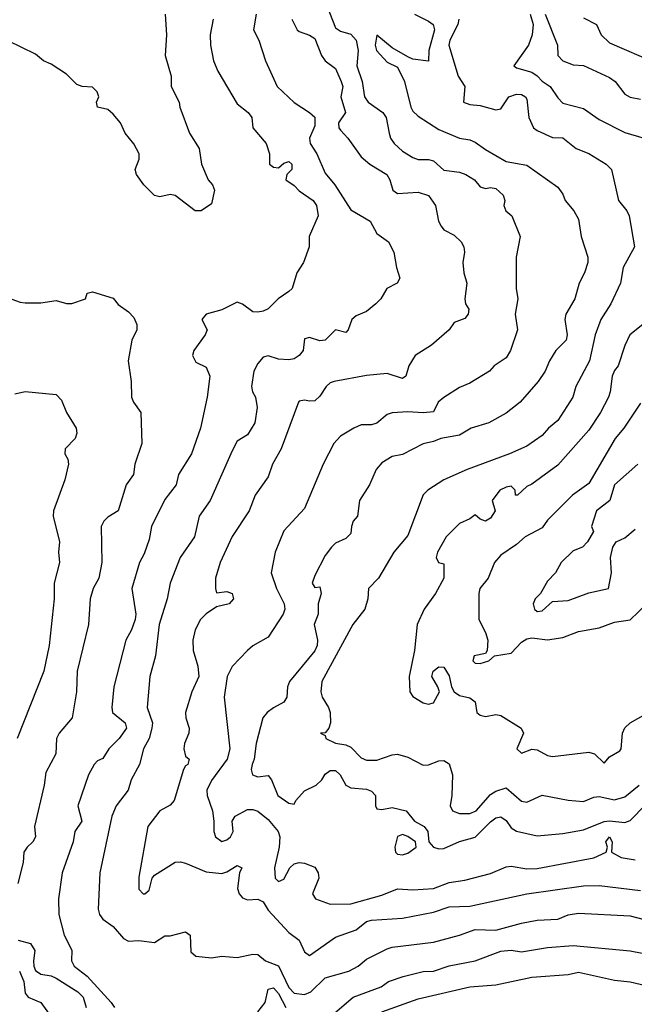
# Model space of a CAD drawing. Header units: metres. Extents: x -46681 to -43747, y -240911 to -237677.
# Tile 585 of 656: x -45917 to -45857, y -238854 to -238759. Entities that reach past the tile are written whole.
import ezdxf

# ---------------------------------------------------------------- set-up
doc = ezdxf.new("R2010")
doc.units = ezdxf.units.M
doc.layers.add('CONTOUR_INDEX', color=1, linetype='Continuous')
doc.layers.add('CONTOUR_INTER', color=3, linetype='Continuous')

msp = doc.modelspace()

# ---------------------------------------------------------------- linework, layer by layer
at = {"layer": 'CONTOUR_INDEX'}
for points, elevation in [([(-45902.573, -238758.52), (-45902.447, -238760.52), (-45902.577, -238762.52), (-45901.998, -238764.52), (-45901.98, -238765.52), (-45901.218, -238767.02), (-45901.138, -238767.52), (-45900.221, -238770.02), (-45899.281, -238771.52), (-45899.054, -238773.02), (-45898.393, -238774.52), (-45897.983, -238775.02), (-45897.782, -238775.52), (-45898.095, -238776.864), (-45899.095, -238777.516), (-45899.67, -238777.52), (-45901.595, -238776.049), (-45902.095, -238775.96), (-45903.095, -238776.164), (-45903.595, -238776.049), (-45904.616, -238775.02), (-45905.323, -238774.02), (-45905.453, -238773.52), (-45905.081, -238772.52), (-45905.093, -238772.02), (-45905.595, -238771.043), (-45906.42, -238770.02), (-45906.868, -238769.02), (-45907.595, -238768.193), (-45908.095, -238767.729), (-45909.11, -238767.52), (-45909.189, -238767.02), (-45908.975, -238766.52), (-45909.138, -238766.02), (-45909.595, -238765.582), (-45910.595, -238765.505), (-45911.095, -238765.327), (-45912.095, -238764.323), (-45913.595, -238763.355), (-45914.337, -238763.02), (-45915.095, -238762.397), (-45919.095, -238760.447)], 115), ([(-45878.455, -238758.52), (-45877.095, -238759.186), (-45876.629, -238759.52), (-45876.506, -238760.02), (-45877.06, -238762.02), (-45877.095, -238763.071), (-45878.595, -238762.871), (-45879.095, -238762.66), (-45880.595, -238761.787), (-45882.095, -238760.54), (-45882.251, -238761.52), (-45882.133, -238762.02), (-45881.095, -238763.164), (-45880.095, -238763.652), (-45879.426, -238765.02), (-45878.798, -238767.52), (-45878.595, -238767.897), (-45878.095, -238768.364), (-45876.095, -238769.679), (-45874.095, -238770.495), (-45873.095, -238770.666), (-45872.595, -238770.881), (-45871.595, -238771.613), (-45869.595, -238772.748), (-45867.595, -238773.111), (-45864.595, -238775.246), (-45864.095, -238775.929), (-45863.867, -238776.52), (-45863.04, -238777.52), (-45862.595, -238778.338), (-45862.335, -238780.02), (-45861.668, -238782.02), (-45861.684, -238782.52), (-45862.013, -238783.52), (-45862.524, -238784.52), (-45862.953, -238786.02), (-45863.812, -238787.52), (-45863.905, -238788.02), (-45863.688, -238789.52), (-45863.79, -238790.02), (-45864.786, -238791.02), (-45865.402, -238792.02), (-45865.795, -238793.02), (-45866.478, -238794.02), (-45868.231, -238796.02), (-45869.595, -238797.097), (-45871.264, -238798.02), (-45872.962, -238798.52), (-45874.095, -238799.192), (-45875.91, -238799.52), (-45876.595, -238799.83), (-45877.595, -238800.06), (-45879.595, -238801.072), (-45880.595, -238801.274), (-45881.595, -238801.866), (-45882.146, -238802.52), (-45882.789, -238804.02), (-45883.757, -238805.52), (-45883.952, -238807.02), (-45884.372, -238807.52), (-45884.556, -238808.02), (-45884.595, -238808.722), (-45885.095, -238809.194), (-45886.095, -238809.645), (-45886.486, -238810.02), (-45887.095, -238810.825), (-45888.095, -238812.763), (-45888.33, -238813.52), (-45888.095, -238813.941), (-45887.595, -238813.863), (-45887.474, -238814.52), (-45887.759, -238815.52), (-45887.762, -238816.52), (-45888.158, -238817.52), (-45887.819, -238819.02), (-45887.87, -238819.52), (-45888.095, -238820.04), (-45890.545, -238823.02), (-45890.733, -238823.52), (-45890.807, -238824.52), (-45891.07, -238825.02), (-45892.095, -238825.562), (-45892.703, -238826.02), (-45893.102, -238826.52), (-45893.759, -238829.02), (-45893.941, -238830.52), (-45894.154, -238831.02), (-45894.234, -238831.52), (-45894.112, -238832.02), (-45893.595, -238832.237), (-45892.595, -238832.09), (-45892.271, -238832.52), (-45891.668, -238834.02), (-45890.595, -238834.779), (-45890.095, -238834.874), (-45889.937, -238834.52), (-45889.095, -238833.589), (-45887.953, -238833.02), (-45887.418, -238832.52), (-45887.095, -238831.968), (-45886.595, -238831.623), (-45886.095, -238831.606), (-45885.622, -238832.02), (-45885.082, -238833.02), (-45884.595, -238833.277), (-45883.095, -238833.412), (-45882.595, -238833.597), (-45882.222, -238834.02), (-45882.212, -238835.02), (-45882.095, -238835.333), (-45881.595, -238835.373), (-45880.595, -238835.204), (-45879.252, -238835.52), (-45878.453, -238836.52), (-45877.5, -238837.02), (-45877.165, -238837.52), (-45877.059, -238838.52), (-45876.602, -238839.02), (-45876.095, -238839.196), (-45875.595, -238839.165), (-45874.095, -238838.481), (-45872.595, -238838.059), (-45871.095, -238836.564), (-45870.595, -238836.188), (-45870.095, -238836.083), (-45869.595, -238836.453), (-45869.095, -238837.143), (-45868.595, -238837.473), (-45866.595, -238837.918), (-45864.095, -238837.695), (-45862.095, -238837.336), (-45860.095, -238836.531), (-45859.595, -238836.479), (-45858.095, -238836.645), (-45857.595, -238836.443), (-45856.095, -238834.922)], 110), ([(-45918.095, -238785.795), (-45916.595, -238786.355), (-45916.095, -238786.412), (-45914.595, -238786.43), (-45913.095, -238786.183), (-45912.095, -238786.488), (-45911.595, -238786.496), (-45910.253, -238786.02), (-45910.095, -238785.496), (-45909.595, -238785.356), (-45907.595, -238785.981), (-45907.095, -238786.573), (-45906.095, -238787.295), (-45905.595, -238787.83), (-45905.293, -238788.52), (-45905.289, -238789.02), (-45905.785, -238790.02), (-45906.144, -238792.02), (-45905.857, -238794.02), (-45905.816, -238795.52), (-45905.635, -238796.02), (-45904.933, -238797.02), (-45904.827, -238800.02), (-45905.504, -238802.02), (-45905.629, -238803.02), (-45906.35, -238804.02), (-45907.125, -238806.52), (-45908.095, -238807.127), (-45908.509, -238807.52), (-45908.743, -238808.02), (-45908.683, -238811.52), (-45908.991, -238813.02), (-45909.532, -238814.02), (-45909.809, -238815.02), (-45909.969, -238817.52), (-45911.082, -238822.02), (-45911.128, -238824.02), (-45911.551, -238826.52), (-45912.821, -238828.02), (-45913.066, -238828.52), (-45913.135, -238830.02), (-45914.095, -238831.802), (-45914.255, -238833.02), (-45915.202, -238837.02), (-45915.12, -238838.02), (-45915.36, -238838.52), (-45915.916, -238839.02), (-45916.233, -238839.52), (-45916.31, -238840.52), (-45916.802, -238842.52)], 115), ([(-45880.095, -238838.003), (-45880.361, -238839.02), (-45880.298, -238839.52), (-45880.095, -238839.696), (-45879.595, -238839.755), (-45879.095, -238839.604), (-45878.274, -238839.02), (-45878.349, -238838.52), (-45879.095, -238838.002), (-45879.595, -238837.802), (-45880.095, -238838.003)], 110), ([(-45916.776, -238848.02), (-45915.595, -238848.325), (-45915.154, -238849.02), (-45915.296, -238850.02), (-45915.278, -238850.52), (-45915.095, -238850.931), (-45914.595, -238851.289), (-45913.595, -238851.45), (-45913.095, -238851.678), (-45911.018, -238853.02), (-45910.503, -238853.52), (-45910.193, -238854.52)], 115), ([(-45881.595, -238854.949), (-45878.095, -238853.68), (-45873.095, -238852.506), (-45870.595, -238852.327), (-45867.095, -238851.58), (-45863.595, -238851.316), (-45862.595, -238851.106), (-45859.095, -238851.863), (-45857.595, -238852.025), (-45853.595, -238852.988)], 115)]:
    msp.add_lwpolyline(points, dxfattribs=dict(at, elevation=elevation))
at = {"layer": 'CONTOUR_INTER'}
for points, elevation in [([(-45887.181, -238757.02), (-45886.095, -238759.835), (-45885.595, -238760.165), (-45884.595, -238760.459), (-45884.09, -238761.02), (-45883.893, -238762.02), (-45884.022, -238763.52), (-45883.515, -238765.02), (-45883.293, -238766.52), (-45882.925, -238767.02), (-45881.498, -238768.02), (-45881.179, -238768.52), (-45880.906, -238770.02), (-45880.756, -238770.52), (-45880.427, -238771.02), (-45879.595, -238771.746), (-45878.595, -238772.387), (-45878.095, -238772.582), (-45877.095, -238772.572), (-45876.595, -238772.708), (-45875.595, -238773.589), (-45874.095, -238773.788), (-45873.494, -238774.02), (-45872.648, -238774.52), (-45872.095, -238775.195), (-45871.595, -238775.373), (-45871.095, -238775.274), (-45870.595, -238775.381), (-45869.878, -238776.02), (-45869.695, -238776.52), (-45869.796, -238777.02), (-45869.599, -238777.52), (-45869.026, -238778.02), (-45868.235, -238780.02), (-45868.621, -238782.02), (-45868.621, -238785.02), (-45868.459, -238786.02), (-45868.722, -238787.52), (-45868.494, -238789.02), (-45869.155, -238791.02), (-45869.595, -238791.72), (-45870.729, -238792.52), (-45871.195, -238793.02), (-45873.095, -238794.168), (-45874.095, -238794.587), (-45875.595, -238795.57), (-45876.152, -238796.02), (-45876.595, -238796.951), (-45877.595, -238797.052), (-45879.095, -238796.961), (-45880.595, -238797.064), (-45881.095, -238797.219), (-45882.095, -238798.046), (-45882.595, -238798.203), (-45883.595, -238798.197), (-45884.308, -238798.52), (-45885.595, -238799.306), (-45886.253, -238800.02), (-45887.277, -238802.02), (-45889.095, -238806.301), (-45891.095, -238808.451), (-45891.928, -238810.52), (-45892.297, -238812.52), (-45891.8, -238814.02), (-45891.044, -238815.52), (-45890.996, -238816.02), (-45891.163, -238816.52), (-45892.595, -238818.714), (-45894.095, -238819.581), (-45894.594, -238820.02), (-45896.095, -238821.552), (-45896.559, -238822.52), (-45896.846, -238824.52), (-45896.301, -238829.52), (-45896.56, -238830.52), (-45898.095, -238832.583), (-45898.523, -238833.52), (-45898.504, -238834.02), (-45897.999, -238835.52), (-45897.846, -238836.52), (-45897.861, -238837.52), (-45897.691, -238838.02), (-45897.095, -238838.469), (-45896.595, -238838.315), (-45896.234, -238838.02), (-45895.986, -238837.52), (-45896.089, -238836.52), (-45895.778, -238836.02), (-45894.595, -238835.375), (-45894.095, -238835.369), (-45893.595, -238835.544), (-45892.595, -238836.342), (-45891.633, -238837.52), (-45891.457, -238838.02), (-45891.545, -238839.02), (-45892.003, -238841.02), (-45891.927, -238842.02), (-45891.595, -238842.341), (-45891.095, -238842.104), (-45890.517, -238841.02), (-45890.095, -238840.624), (-45889.595, -238840.502), (-45889.095, -238840.559), (-45888.095, -238840.949), (-45887.763, -238841.52), (-45887.704, -238842.02), (-45888.319, -238843.52), (-45888.012, -238844.02), (-45886.595, -238844.536), (-45884.595, -238844.492), (-45881.595, -238843.678), (-45880.095, -238843.041), (-45878.595, -238843.158), (-45876.595, -238843.009), (-45875.095, -238842.43), (-45873.595, -238842.208), (-45871.095, -238841.58), (-45869.595, -238840.934), (-45869.095, -238840.857), (-45867.595, -238841.112), (-45866.595, -238841.081), (-45861.095, -238840.059), (-45859.92, -238839.52), (-45859.78, -238839.02), (-45859.938, -238838.52), (-45859.595, -238838.024), (-45859.323, -238838.52), (-45859.402, -238839.52), (-45858.47, -238840.02), (-45857.095, -238840.241)], 111), ([(-45893.775, -238758.52), (-45894.012, -238760.02), (-45893.495, -238761.02), (-45892.847, -238763.02), (-45891.724, -238765.52), (-45890.095, -238767.048), (-45888.59, -238768.02), (-45888.095, -238768.473), (-45888.095, -238769.299), (-45888.607, -238770.52), (-45888.541, -238771.02), (-45887.885, -238772.02), (-45887.095, -238773.902), (-45886.166, -238775.02), (-45884.595, -238777.427), (-45882.723, -238778.52), (-45882.095, -238779.705), (-45880.976, -238780.52), (-45880.457, -238781.52), (-45880.193, -238783.02), (-45879.874, -238784.02), (-45880.132, -238784.52), (-45881.139, -238785.02), (-45881.707, -238786.02), (-45882.188, -238786.52), (-45883.095, -238787.247), (-45884.095, -238787.663), (-45884.514, -238788.02), (-45884.87, -238789.02), (-45885.095, -238789.289), (-45886.095, -238789.018), (-45887.095, -238790.013), (-45887.595, -238790.103), (-45888.595, -238789.764), (-45889.095, -238789.909), (-45889.219, -238791.02), (-45889.606, -238791.52), (-45890.095, -238791.822), (-45890.595, -238791.94), (-45891.595, -238791.878), (-45892.595, -238791.551), (-45893.095, -238791.679), (-45893.595, -238792.279), (-45893.981, -238793.02), (-45894.211, -238794.52), (-45894.114, -238795.02), (-45893.838, -238795.52), (-45893.651, -238796.52), (-45893.888, -238798.02), (-45894.595, -238799.186), (-45895.595, -238799.787), (-45896.095, -238800.729), (-45898.205, -238805.52), (-45899.273, -238807.02), (-45899.713, -238809.02), (-45901.122, -238811.02), (-45902.07, -238813.52), (-45902.361, -238815.02), (-45903.142, -238817.52), (-45903.507, -238820.52), (-45904.042, -238822.52), (-45904.301, -238825.52), (-45903.782, -238827.02), (-45903.869, -238827.52), (-45904.118, -238828.52), (-45904.653, -238829.52), (-45905.051, -238831.02), (-45905.861, -238832.52), (-45906.15, -238833.52), (-45907.306, -238835.02), (-45907.724, -238836.02), (-45908.878, -238841.52), (-45909.049, -238845.02), (-45908.908, -238845.52), (-45908.595, -238845.998), (-45907.595, -238846.701), (-45906.595, -238847.867), (-45906.095, -238848.112), (-45905.095, -238848.058), (-45903.595, -238848.248), (-45902.595, -238847.608), (-45902.095, -238847.596), (-45900.595, -238847.198), (-45900.136, -238847.52), (-45900.095, -238849.127), (-45899.595, -238849.553), (-45898.095, -238849.72), (-45897.095, -238849.558), (-45895.595, -238849.691), (-45894.095, -238849.358), (-45893.595, -238849.408), (-45892.851, -238850.02), (-45891.595, -238850.478), (-45890.595, -238852.585), (-45890.095, -238853.122), (-45889.095, -238853.272), (-45888.486, -238853.02), (-45887.095, -238851.647), (-45884.801, -238851.02), (-45883.912, -238850.52), (-45883.095, -238849.854), (-45881.095, -238848.848), (-45880.595, -238848.68), (-45876.595, -238848.221), (-45874.095, -238847.542), (-45872.595, -238846.976), (-45870.595, -238847.044), (-45868.095, -238846.361), (-45866.595, -238846.09), (-45864.595, -238845.995), (-45863.595, -238845.557), (-45862.595, -238845.403), (-45857.595, -238845.663), (-45856.234, -238846.02)], 113), ([(-45867.251, -238758.52), (-45866.964, -238759.52), (-45867.08, -238760.52), (-45867.407, -238761.52), (-45868.826, -238763.52), (-45868.595, -238763.719), (-45867.095, -238764.131), (-45866.595, -238764.476), (-45866.095, -238765.012), (-45865.325, -238765.52), (-45864.595, -238766.621), (-45864.095, -238767.128), (-45862.095, -238767.653), (-45860.595, -238768.692), (-45858.095, -238769.947), (-45856.245, -238770.52)], 108), ([(-45865.796, -238758.52), (-45864.625, -238761.52), (-45864.572, -238762.52), (-45864.101, -238763.02), (-45863.095, -238763.426), (-45862.095, -238763.47), (-45859.595, -238764.645), (-45859.053, -238765.02), (-45858.095, -238766.242), (-45857.595, -238766.539), (-45856.595, -238766.734)], 107), ([(-45897.929, -238759.02), (-45898.197, -238760.52), (-45898.19, -238761.52), (-45897.901, -238763.02), (-45897.48, -238764.02), (-45895.595, -238767.179), (-45894.52, -238768.02), (-45894.194, -238768.52), (-45894.081, -238769.52), (-45892.796, -238771.02), (-45892.482, -238772.02), (-45892.459, -238773.02), (-45892.095, -238773.308), (-45891.595, -238773.385), (-45891.095, -238772.933), (-45890.595, -238772.745), (-45890.302, -238773.02), (-45890.315, -238773.52), (-45890.804, -238774.02), (-45890.879, -238774.52), (-45890.095, -238775.072), (-45889.595, -238775.601), (-45888.254, -238776.52), (-45887.924, -238777.02), (-45887.755, -238778.02), (-45888.643, -238780.02), (-45888.646, -238781.02), (-45889.169, -238782.52), (-45889.825, -238783.52), (-45890.268, -238785.02), (-45890.595, -238785.326), (-45891.621, -238786.02), (-45892.595, -238787.004), (-45893.095, -238787.214), (-45893.595, -238787.336), (-45894.095, -238787.297), (-45895.095, -238786.559), (-45895.595, -238786.361), (-45897.095, -238787.1), (-45898.595, -238787.508), (-45899.02, -238788.02), (-45898.516, -238789.02), (-45898.687, -238789.52), (-45899.801, -238791.02), (-45899.921, -238791.52), (-45899.595, -238792.139), (-45898.595, -238792.638), (-45898.257, -238793.52), (-45898.508, -238795.52), (-45899.154, -238798.52), (-45900.027, -238801.02), (-45901.285, -238803.02), (-45901.499, -238804.02), (-45902.595, -238805.413), (-45903.898, -238808.02), (-45904.095, -238809.275), (-45904.595, -238810.666), (-45905.045, -238811.52), (-45905.782, -238814.02), (-45905.4, -238816.52), (-45905.454, -238817.02), (-45905.809, -238818.02), (-45906.38, -238819.02), (-45907.544, -238823.52), (-45907.738, -238825.52), (-45907.644, -238826.02), (-45906.441, -238827.02), (-45906.308, -238827.52), (-45907.015, -238828.52), (-45908.005, -238829.52), (-45908.595, -238830.465), (-45909.095, -238830.669), (-45909.432, -238831.02), (-45909.977, -238832.02), (-45910.996, -238835.02), (-45910.625, -238836.52), (-45911.299, -238837.52), (-45911.462, -238838.52), (-45912.539, -238841.52), (-45912.877, -238844.02), (-45912.846, -238845.52), (-45912.338, -238847.52), (-45911.595, -238848.98), (-45911.618, -238850.02), (-45911.366, -238850.52), (-45910.095, -238851.496), (-45907.791, -238854.02), (-45907.475, -238854.52)], 114), ([(-45890.297, -238759.02), (-45889.792, -238760.02), (-45889.595, -238760.212), (-45888.595, -238760.546), (-45888.095, -238760.866), (-45887.45, -238762.52), (-45887.094, -238763.02), (-45886.095, -238763.779), (-45885.537, -238765.02), (-45885.376, -238765.52), (-45885.578, -238766.52), (-45885.133, -238768.02), (-45885.792, -238769.02), (-45885.753, -238769.52), (-45885.595, -238769.746), (-45884.888, -238770.52), (-45883.595, -238772.306), (-45882.78, -238773.02), (-45881.135, -238774.02), (-45880.835, -238774.52), (-45880.55, -238775.52), (-45880.095, -238775.846), (-45878.095, -238775.723), (-45877.095, -238776.037), (-45876.406, -238777.02), (-45876.121, -238778.52), (-45875.874, -238779.02), (-45875.595, -238779.351), (-45874.595, -238779.878), (-45873.942, -238780.52), (-45873.667, -238781.02), (-45873.623, -238781.52), (-45873.788, -238782.52), (-45873.68, -238783.52), (-45873.387, -238784.52), (-45873.565, -238786.02), (-45873.527, -238786.52), (-45873.205, -238787.02), (-45873.264, -238787.52), (-45873.595, -238787.931), (-45874.595, -238788.322), (-45875.098, -238789.02), (-45876.792, -238790.52), (-45878.387, -238791.52), (-45878.998, -238792.52), (-45879.279, -238793.52), (-45879.595, -238793.737), (-45881.095, -238793.252), (-45883.095, -238793.429), (-45886.206, -238794.02), (-45886.595, -238794.136), (-45886.991, -238794.52), (-45887.595, -238795.453), (-45888.095, -238795.881), (-45888.595, -238795.937), (-45889.095, -238795.822), (-45889.595, -238795.907), (-45889.672, -238796.02), (-45891.344, -238800.52), (-45892.188, -238802.02), (-45892.595, -238803.236), (-45893.867, -238805.02), (-45894.45, -238806.52), (-45896.095, -238808.995), (-45897.241, -238811.52), (-45897.682, -238813.02), (-45897.711, -238814.02), (-45897.595, -238814.445), (-45896.595, -238814.305), (-45896.095, -238814.513), (-45895.939, -238815.02), (-45896.384, -238815.52), (-45897.595, -238815.792), (-45898.595, -238816.489), (-45899.156, -238817.02), (-45899.677, -238818.02), (-45899.894, -238819.02), (-45899.849, -238820.02), (-45899.394, -238821.52), (-45899.32, -238822.52), (-45899.99, -238824.02), (-45900.586, -238826.02), (-45900.579, -238826.52), (-45900.245, -238827.52), (-45900.279, -238828.02), (-45900.708, -238829.02), (-45900.765, -238829.52), (-45900.595, -238830.242), (-45900.23, -238830.52), (-45900.359, -238831.02), (-45900.595, -238831.166), (-45900.781, -238831.52), (-45901.699, -238834.52), (-45902.095, -238834.975), (-45903.095, -238835.508), (-45904.248, -238837.02), (-45905.095, -238841.908), (-45905.095, -238843.093), (-45904.677, -238843.52), (-45904.516, -238843.52), (-45904.095, -238843.18), (-45903.823, -238842.02), (-45903.595, -238841.717), (-45901.595, -238840.468), (-45901.095, -238840.429), (-45900.595, -238840.582), (-45898.595, -238841.419), (-45897.095, -238841.569), (-45896.595, -238841.412), (-45895.595, -238840.803), (-45895.148, -238841.02), (-45895.365, -238841.52), (-45895.554, -238843.02), (-45895.403, -238843.52), (-45895.095, -238843.905), (-45894.595, -238844.116), (-45893.595, -238844.061), (-45893.095, -238844.322), (-45892.595, -238845.118), (-45890.595, -238847.258), (-45889.587, -238848.02), (-45889.095, -238849.143), (-45888.595, -238849.509), (-45886.095, -238847.73), (-45884.095, -238847.028), (-45883.095, -238846.208), (-45882.595, -238846.082), (-45879.595, -238845.878), (-45876.595, -238845.294), (-45875.095, -238844.806), (-45873.095, -238844.731), (-45867.595, -238843.55), (-45862.095, -238842.777), (-45860.595, -238842.737), (-45856.595, -238843.222)], 112), ([(-45874.17, -238759.02), (-45874.261, -238759.52), (-45875.031, -238761.02), (-45875.121, -238761.52), (-45874.225, -238764.52), (-45873.586, -238765.52), (-45873.697, -238767.02), (-45873.095, -238767.256), (-45872.095, -238767.36), (-45870.595, -238767.777), (-45870.095, -238767.669), (-45869.339, -238766.52), (-45868.595, -238766.253), (-45868.095, -238766.279), (-45867.709, -238766.52), (-45867.595, -238766.737), (-45867.379, -238768.52), (-45866.922, -238769.52), (-45866.595, -238769.773), (-45865.095, -238770.434), (-45864.095, -238770.466), (-45862.817, -238771.52), (-45861.595, -238771.974), (-45859.902, -238773.02), (-45859.406, -238773.52), (-45858.71, -238776.52), (-45857.917, -238777.52), (-45857.672, -238778.02), (-45857.176, -238781.02), (-45858.274, -238783.02), (-45858.516, -238784.52), (-45859.461, -238786.52), (-45860.433, -238788.02), (-45860.978, -238789.52), (-45861.522, -238792.02), (-45862.84, -238794.52), (-45863.133, -238795.52), (-45864.595, -238797.792), (-45865.491, -238798.52), (-45866.095, -238799.237), (-45867.595, -238800.271), (-45869.267, -238801.02), (-45873.36, -238802.52), (-45875.598, -238803.52), (-45877.158, -238804.52), (-45877.595, -238804.971), (-45879.095, -238808.889), (-45880.448, -238810.52), (-45881.941, -238813.02), (-45882.892, -238814.02), (-45882.966, -238815.02), (-45883.247, -238816.02), (-45884.422, -238817.52), (-45887.417, -238823.02), (-45887.505, -238824.02), (-45887.375, -238824.52), (-45886.754, -238825.52), (-45886.595, -238826.018), (-45886.57, -238827.02), (-45886.744, -238827.52), (-45887.095, -238827.964), (-45887.548, -238828.02), (-45887.095, -238828.235), (-45887.037, -238828.52), (-45886.095, -238828.977), (-45885.095, -238829.141), (-45884.595, -238829.357), (-45883.595, -238830.399), (-45883.095, -238830.62), (-45882.095, -238830.631), (-45880.595, -238830.091), (-45880.095, -238830.03), (-45879.095, -238830.327), (-45877.595, -238831.115), (-45877.095, -238831.064), (-45876.095, -238830.683), (-45875.595, -238830.649), (-45875.095, -238830.973), (-45874.767, -238832.02), (-45874.831, -238834.02), (-45874.997, -238835.02), (-45874.763, -238835.52), (-45874.095, -238835.755), (-45873.095, -238835.784), (-45872.468, -238835.52), (-45871.095, -238833.931), (-45870.595, -238833.616), (-45869.595, -238833.291), (-45868.095, -238834.568), (-45867.595, -238834.669), (-45866.095, -238833.993), (-45863.595, -238834.473), (-45862.095, -238834.603), (-45861.095, -238834.187), (-45860.595, -238834.125), (-45859.095, -238834.44), (-45858.095, -238834.167), (-45856.723, -238833.02)], 109), ([(-45862.095, -238758.89), (-45860.856, -238759.52), (-45860.403, -238760.52), (-45859.595, -238761.28), (-45855.095, -238763.227)], 106), ([(-45856.361, -238788.52), (-45857.612, -238789.52), (-45858.095, -238790.555), (-45858.739, -238792.52), (-45859.095, -238792.961), (-45859.327, -238793.52), (-45859.512, -238795.02), (-45859.696, -238795.52), (-45860.459, -238797.02), (-45861.595, -238798.74), (-45864.595, -238802.11), (-45867.095, -238803.933), (-45867.595, -238804.174), (-45868.47, -238805.02), (-45868.675, -238805.02), (-45868.725, -238804.52), (-45869.095, -238804.141), (-45869.595, -238804.222), (-45870.202, -238804.52), (-45870.951, -238805.52), (-45870.636, -238806.52), (-45871.095, -238807.214), (-45871.595, -238807.515), (-45872.095, -238807.316), (-45872.595, -238806.911), (-45873.095, -238807.28), (-45874.095, -238807.732), (-45875.397, -238809.02), (-45876.21, -238810.52), (-45876.359, -238811.02), (-45876.137, -238811.52), (-45875.595, -238811.658), (-45875.609, -238813.02), (-45876.406, -238814.52), (-45877.518, -238816.02), (-45878.203, -238817.52), (-45878.437, -238820.02), (-45878.966, -238822.52), (-45878.893, -238824.02), (-45878.595, -238824.453), (-45877.595, -238825.064), (-45877.095, -238825.217), (-45876.595, -238825.091), (-45876.036, -238824.02), (-45876.18, -238823.52), (-45876.777, -238822.52), (-45876.654, -238822.02), (-45876.095, -238821.6), (-45875.595, -238821.636), (-45875.095, -238822.472), (-45874.873, -238823.52), (-45874.595, -238824.018), (-45874.095, -238824.37), (-45873.095, -238824.602), (-45872.595, -238824.965), (-45872.409, -238826.02), (-45872.095, -238826.262), (-45871.595, -238826.391), (-45870.595, -238826.211), (-45870.095, -238826.312), (-45868.138, -238827.52), (-45867.899, -238828.02), (-45868.543, -238829.52), (-45868.095, -238829.933), (-45867.095, -238829.559), (-45866.595, -238829.619), (-45865.595, -238830.176), (-45865.095, -238830.259), (-45861.595, -238829.846), (-45861.05, -238830.02), (-45860.095, -238830.909), (-45859.595, -238830.279), (-45858.595, -238829.723), (-45858.452, -238829.52), (-45858.329, -238828.02), (-45858.095, -238827.488), (-45857.595, -238827.024), (-45856.095, -238826.183)], 108), ([(-45917.095, -238795.205), (-45916.095, -238794.974), (-45913.095, -238795.293), (-45912.595, -238795.813), (-45912.112, -238797.02), (-45911.184, -238798.52), (-45911.105, -238799.02), (-45911.263, -238799.52), (-45912.251, -238800.52), (-45912.268, -238801.02), (-45911.979, -238801.52), (-45911.908, -238802.02), (-45912.259, -238803.52), (-45913.373, -238806.52), (-45913.411, -238807.02), (-45912.795, -238809.52), (-45912.875, -238810.52), (-45912.793, -238811.52), (-45913.292, -238813.52), (-45913.307, -238815.02), (-45913.79, -238819.52), (-45914.291, -238822.02), (-45916.876, -238828.52)], 116), ([(-45856.595, -238796.119), (-45858.188, -238798.52), (-45859.035, -238799.52), (-45861.595, -238803.865), (-45863.163, -238805.02), (-45865.595, -238807.411), (-45866.095, -238808.174), (-45867.736, -238809.02), (-45868.595, -238809.772), (-45870.095, -238810.799), (-45870.709, -238811.52), (-45871.335, -238813.02), (-45872.114, -238814.02), (-45872.24, -238814.52), (-45872.237, -238817.02), (-45871.595, -238818.266), (-45871.359, -238819.02), (-45871.407, -238820.02), (-45871.595, -238820.319), (-45872.668, -238820.52), (-45872.812, -238821.02), (-45872.595, -238821.24), (-45872.095, -238821.273), (-45871.248, -238821.02), (-45870.714, -238820.52), (-45869.095, -238820.264), (-45868.095, -238819.218), (-45867.595, -238818.875), (-45867.095, -238818.784), (-45865.595, -238818.976), (-45864.095, -238818.749), (-45862.595, -238818.173), (-45860.595, -238817.832), (-45859.095, -238817.296), (-45857.595, -238817.052), (-45855.966, -238815.52)], 107), ([(-45856.839, -238802.02), (-45859.095, -238804.003), (-45859.555, -238805.52), (-45860.847, -238806.52), (-45861.334, -238808.02), (-45861.137, -238808.52), (-45861.707, -238809.52), (-45862.201, -238810.02), (-45863.095, -238810.379), (-45864.273, -238811.52), (-45864.821, -238812.52), (-45865.595, -238813.316), (-45866.271, -238814.52), (-45866.773, -238815.02), (-45866.964, -238815.52), (-45866.842, -238816.02), (-45866.595, -238816.247), (-45866.095, -238816.19), (-45865.095, -238815.291), (-45863.595, -238815.171), (-45861.595, -238814.43), (-45859.695, -238814.02), (-45859.403, -238812.52), (-45859.495, -238811.02), (-45859.27, -238810.02), (-45858.947, -238809.52), (-45858.095, -238809.133), (-45857.095, -238808.289)], 106), ([(-45886.157, -238855.02), (-45884.381, -238853.52), (-45881.684, -238852.52), (-45880.947, -238852.02), (-45879.541, -238851.52), (-45877.595, -238851.026), (-45876.595, -238850.992), (-45875.095, -238850.491), (-45872.595, -238849.998), (-45870.095, -238849.073), (-45869.095, -238848.964), (-45868.095, -238849.155), (-45865.595, -238848.735), (-45863.095, -238848.521), (-45857.595, -238849.04), (-45855.095, -238849.526)], 114), ([(-45916.657, -238851.02), (-45916.249, -238852.02), (-45916.095, -238853.132), (-45915.812, -238853.52), (-45914.591, -238854.02), (-45913.595, -238855.421)], 116), ([(-45893.595, -238854.94), (-45892.88, -238854.02), (-45892.595, -238852.733), (-45892.095, -238852.607), (-45891.595, -238853.152), (-45890.9, -238854.52)], 114)]:
    msp.add_lwpolyline(points, dxfattribs=dict(at, elevation=elevation))

doc.saveas('drawing.dxf')
